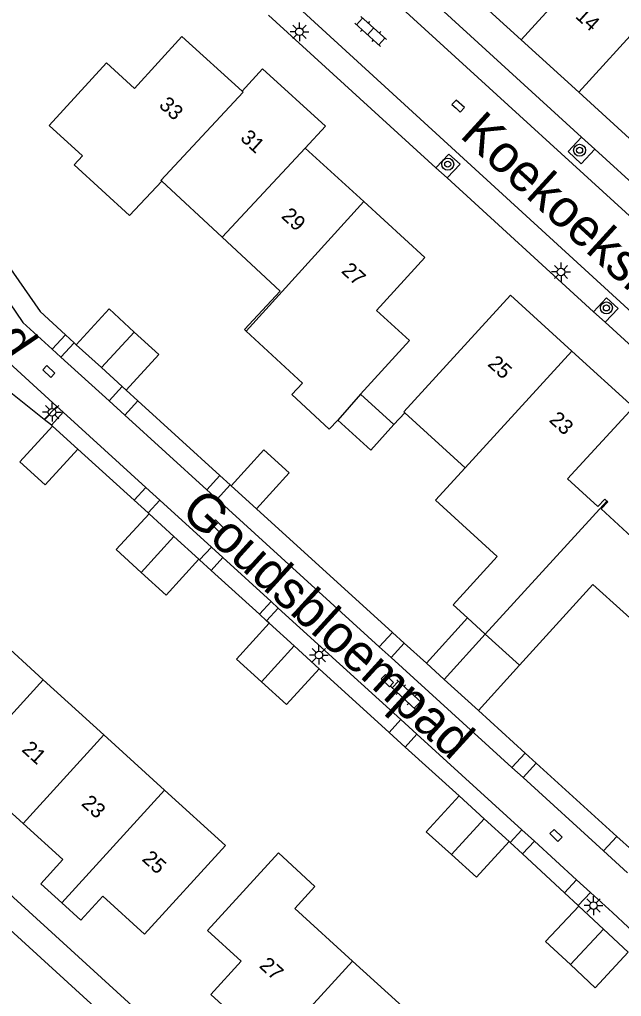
# Model space of a CAD drawing. Extents: x 136000 to 141014, y 402000 to 403500.
# Drawn here: x 137478.5 to 137518.5, y 402297.7 to 402362.7 of the extents above; entities that cross this region are included whole.
import ezdxf

# ---------------------------------------------------------------- set-up
doc = ezdxf.new("R2010")
doc.units = 0
for name, color, linetype in [('gg-afsc-erfafscheiding', 7, 'Continuous'), ('gg-anno-huisnummerreeks BGT', 7, 'Continuous'), ('gg-anno-openbare ruimte label', 7, 'Continuous'), ('gg-bbg-bijgebouw', 7, 'Continuous'), ('gg-bbg-gedigitaliseerde bebouwing', 7, 'Continuous'), ('gg-bbg-gedigitaliseerde bijgebouw', 7, 'Continuous'), ('gg-bbg-hoofdgebouw', 7, 'Continuous'), ('gg-bbg-luifel en loopbrug', 7, 'Continuous'), ('gg-bbg-tussenscheiding', 7, 'Continuous'), ('gg-knt-verharding', 7, 'Continuous'), ('gg-knt-verharding nz', 7, 'Continuous'), ('gt-symb-boom', 7, 'Continuous'), ('gt-symb-klinker verharding', 7, 'Continuous'), ('gt-symb-kolk', 7, 'Continuous'), ('gt-symb-kolk center center', 7, 'Continuous'), ('gt-symb-lichtmast', 7, 'Continuous')]:
    doc.layers.add(name, color=color, linetype=linetype)

# ---------------------------------------------------------------- blocks, each defined once
blk = doc.blocks.new('gt0-BOOM')
at = {"layer": 'gt-symb-boom'}
for radius in [0.4, 0.2]:
    blk.add_circle((0, 0), radius, dxfattribs=at)
blk = doc.blocks.new('gt0-KOLKCC')
at = {"layer": 'gt-symb-kolk center center'}
blk.add_lwpolyline([(-0.375, 0.2), (0.375, 0.2), (0.375, -0.2), (-0.375, -0.2)], close=True, dxfattribs=at)
blk = doc.blocks.new('gt0-LMAST')
at = {"layer": 'gt-symb-lichtmast'}
for p, q in [((-0.182, 0.173), (-0.447, 0.438)), ((-0.005, 0.246), (-0.005, 0.621)), ((0.172, 0.173), (0.437, 0.438)), ((-0.255, -0.004), (-0.63, -0.004)), ((-0.182, -0.181), (-0.447, -0.446)), ((-0.005, -0.254), (-0.005, -0.629)), ((0.437, -0.446), (0.172, -0.181)), ((0.245, -0.004), (0.62, -0.004))]:
    blk.add_line(p, q, dxfattribs=at)
blk.add_circle((-0.005, -0.004), 0.25, dxfattribs=at)
blk = doc.blocks.new('gt0-KL1')
at = {"layer": 'gt-symb-klinker verharding'}
for p, q in [((-1.15, 0.3), (1.15, 0.3)), ((-1, -0.3), (-1, 0.3)), ((-0.5, 0.3), (-0.5, 0.45)), ((0, -0.3), (0, 0.3)), ((0.5, 0.3), (0.5, 0.45)), ((1, -0.3), (1, 0.3)), ((-1.15, -0.3), (1.15, -0.3)), ((-0.5, -0.45), (-0.5, -0.3)), ((0.5, -0.45), (0.5, -0.3))]:
    blk.add_line(p, q, dxfattribs=at)
blk = doc.blocks.new('gt0-KOLK')
at = {"layer": 'gt-symb-kolk'}
blk.add_lwpolyline([(0, 0), (0.375, 0), (0.375, 0.4), (-0.375, 0.4), (-0.375, 0), (0, 0)], dxfattribs=at)

msp = doc.modelspace()

# ---------------------------------------------------------------- linework, layer by layer
at = {"layer": 'gg-afsc-erfafscheiding'}
for p, q in [((137474.993, 402350.261), (137479.839, 402343.29)), ((137479.839, 402343.29), (137481.519, 402341.751)), ((137481.519, 402341.751), (137482.094, 402341.224)), ((137482.094, 402341.224), (137482.24, 402341.09)), ((137480.108, 402336.108), (137476.68, 402338.83)), ((137485.55, 402338.06), (137486.331, 402337.348)), ((137486.331, 402337.348), (137491.789, 402332.374)), ((137503.376, 402335.764), (137504.096, 402336.553)), ((137480.587, 402335.728), (137480.108, 402336.108)), ((137480.66, 402335.67), (137480.587, 402335.728)), ((137486.091, 402330.73), (137482.35, 402334.13)), ((137491.789, 402332.374), (137492.47, 402331.753)), ((137492.47, 402331.753), (137492.54, 402331.69)), ((137487.022, 402329.883), (137486.091, 402330.73)), ((137487.08, 402329.83), (137487.022, 402329.883)), ((137494.24, 402330.15), (137503.27, 402321.933)), ((137490.449, 402326.755), (137490.4, 402326.8)), ((137491.218, 402326.055), (137490.449, 402326.755)), ((137494.423, 402323.138), (137491.218, 402326.055)), ((137494.901, 402322.703), (137494.423, 402323.138)), ((137495.08, 402322.54), (137494.901, 402322.703)), ((137503.27, 402321.933), (137504.064, 402321.21)), ((137504.064, 402321.21), (137505.534, 402319.873)), ((137503.061, 402315.27), (137498.4, 402319.51)), ((137508.992, 402316.725), (137512.104, 402313.894)), ((137504.13, 402314.297), (137503.061, 402315.27)), ((137507.71, 402311.04), (137504.13, 402314.297)), ((137512.104, 402313.894), (137512.843, 402313.222)), ((137512.843, 402313.222), (137518.205, 402308.342)), ((137511.101, 402307.944), (137511.04, 402308)), ((137511.932, 402307.173), (137511.101, 402307.944)), ((137514.723, 402304.587), (137511.932, 402307.173)), ((137515.635, 402303.743), (137514.723, 402304.587)), ((137515.67, 402303.71), (137515.635, 402303.743))]:
    msp.add_line(p, q, dxfattribs=at)
msp.add_lwpolyline([(137518.205, 402308.342), (137519.239, 402307.401), (137524.48, 402313.35)], dxfattribs=at)
at = {"layer": 'gg-bbg-bijgebouw'}
for p, q in [((137482.24, 402341.09), (137483.911, 402339.56)), ((137483.911, 402339.56), (137485.288, 402338.3)), ((137485.288, 402338.3), (137485.55, 402338.06)), ((137503.376, 402335.764), (137501.153, 402337.794)), ((137480.66, 402335.67), (137482.35, 402334.13)), ((137494.24, 402330.15), (137492.54, 402331.69)), ((137488.74, 402328.315), (137487.08, 402329.83)), ((137490.4, 402326.8), (137488.74, 402328.315)), ((137496.74, 402321.025), (137495.08, 402322.54)), ((137498.4, 402319.51), (137496.74, 402321.025)), ((137509.375, 402309.52), (137507.71, 402311.04)), ((137511.04, 402308), (137509.375, 402309.52)), ((137517.32, 402302.175), (137515.67, 402303.71)), ((137518.97, 402300.64), (137517.32, 402302.175))]:
    msp.add_line(p, q, dxfattribs=at)
for points in [[(137486.102, 402341.931), (137484.42, 402343.47), (137482.24, 402341.09)], [(137485.55, 402338.06), (137487.73, 402340.44), (137486.102, 402341.931)], [(137482.35, 402334.13), (137480.17, 402331.75), (137478.48, 402333.29), (137480.66, 402335.67)], [(137492.54, 402331.69), (137494.71, 402334.09), (137496.4, 402332.55), (137494.24, 402330.15)], [(137487.08, 402329.83), (137484.9, 402327.44), (137486.562, 402325.928)], [(137486.562, 402325.928), (137488.23, 402324.41), (137490.4, 402326.8)], [(137495.08, 402322.54), (137492.9, 402320.15), (137494.559, 402318.636)], [(137494.559, 402318.636), (137496.22, 402317.12), (137498.4, 402319.51)], [(137507.71, 402311.04), (137505.53, 402308.66), (137507.199, 402307.136)], [(137507.199, 402307.136), (137508.86, 402305.62), (137511.04, 402308)], [(137515.67, 402303.71), (137513.47, 402301.34), (137515.117, 402299.807)], [(137515.117, 402299.807), (137516.77, 402298.27), (137518.97, 402300.64)]]:
    msp.add_lwpolyline(points, dxfattribs=at)
at = {"layer": 'gg-bbg-gedigitaliseerde bebouwing'}
for p, q in [((137485.792, 402349.697), (137487.922, 402351.988)), ((137491.942, 402348.25), (137487.922, 402351.988)), ((137495.81, 402344.653), (137491.942, 402348.25)), ((137504.096, 402336.553), (137504.03, 402336.614)), ((137508.126, 402332.897), (137504.096, 402336.553)), ((137476.008, 402322.454), (137480.045, 402318.779)), ((137509.448, 402321.823), (137511.734, 402319.748)), ((137480.045, 402318.779), (137484.082, 402315.104)), ((137484.082, 402315.104), (137488.119, 402311.429)), ((137500.614, 402300.047), (137504.652, 402296.371))]:
    msp.add_line(p, q, dxfattribs=at)
for points in [[(137495.81, 402344.653), (137493.434, 402342.098), (137493.54, 402341.999)], [(137499.64, 402336.065), (137499.077, 402335.457), (137496.59, 402337.77), (137497.285, 402338.517), (137493.54, 402341.999)], [(137510.245, 402326.983), (137506.145, 402330.73), (137508.126, 402332.897)], [(137510.245, 402326.983), (137507.317, 402323.756), (137508.271, 402322.891)], [(137511.734, 402319.748), (137516.61, 402325.123), (137520.637, 402321.469)], [(137488.119, 402311.429), (137492.16, 402307.75), (137486.77, 402301.84)], [(137490.967, 402302.071), (137495.687, 402307.24), (137498.123, 402305.014), (137496.78, 402303.538), (137500.614, 402300.047)]]:
    msp.add_lwpolyline(points, dxfattribs=at)
at = {"layer": 'gg-bbg-gedigitaliseerde bijgebouw'}
for p, q in [((137505.534, 402319.873), (137508.271, 402322.891)), ((137509.448, 402321.823), (137506.709, 402318.803)), ((137505.534, 402319.873), (137506.709, 402318.803))]:
    msp.add_line(p, q, dxfattribs=at)
msp.add_lwpolyline([(137499.64, 402336.065), (137501.839, 402334.07), (137503.376, 402335.764)], dxfattribs=at)
at = {"layer": 'gg-bbg-hoofdgebouw'}
for p, q in [((137511.845, 402361.394), (137507.811, 402365.074)), ((137515.671, 402357.904), (137511.845, 402361.394)), ((137497.47, 402354.174), (137498.816, 402355.648)), ((137501.366, 402350.616), (137497.47, 402354.174)), ((137511.13, 402344.39), (137504.03, 402336.614)), ((137515.222, 402340.658), (137511.13, 402344.39)), ((137519.31, 402336.93), (137515.222, 402340.658))]:
    msp.add_line(p, q, dxfattribs=at)
for points in [[(137493.271, 402357.967), (137489.272, 402361.61), (137486.12, 402358.151), (137484.25, 402359.854), (137480.445, 402355.678), (137482.648, 402353.671), (137482.096, 402353.065), (137485.792, 402349.697)], [(137498.816, 402355.648), (137494.632, 402359.46), (137493.271, 402357.967)], [(137525.96, 402356.41), (137525.198, 402355.575), (137522.981, 402357.57), (137519.83, 402354.11), (137515.671, 402357.904)], [(137501.153, 402337.794), (137504.408, 402341.358), (137502.207, 402343.367), (137505.434, 402346.901), (137501.366, 402350.616)], [(137517.551, 402330.67), (137517.406, 402330.803), (137516.953, 402330.309), (137514.934, 402332.162), (137519.31, 402336.93)], [(137523.56, 402333.07), (137519.184, 402328.302), (137517.165, 402330.155), (137517.598, 402330.627), (137517.551, 402330.67)], [(137478.706, 402309.2), (137476.03, 402311.63), (137474.56, 402310.02), (137473.2, 402311.262)], [(137481.279, 402303.917), (137479.88, 402305.19), (137481.35, 402306.8), (137478.706, 402309.2)], [(137486.77, 402301.84), (137484, 402304.37), (137482.55, 402302.76), (137481.279, 402303.917)], [(137493.77, 402292.533), (137492.5, 402293.68), (137493.97, 402295.29), (137491.19, 402297.81), (137493.204, 402300.028), (137490.967, 402302.071)]]:
    msp.add_lwpolyline(points, dxfattribs=at)
at = {"layer": 'gg-bbg-luifel en loopbrug'}
for p in [(137511.734, 402319.748), (137506.709, 402318.803)]:
    msp.add_line(p, (137508.992, 402316.725), dxfattribs=at)
at = {"layer": 'gg-bbg-tussenscheiding'}
for p, q in [((137519.788, 402370.128), (137511.845, 402361.394)), ((137523.613, 402366.63), (137515.671, 402357.904)), ((137491.942, 402348.25), (137497.47, 402354.174)), ((137493.54, 402341.999), (137501.366, 402350.616)), ((137483.911, 402339.56), (137486.102, 402341.931)), ((137515.222, 402340.658), (137508.126, 402332.897)), ((137501.153, 402337.794), (137499.64, 402336.065)), ((137509.448, 402321.823), (137517.551, 402330.67)), ((137488.74, 402328.315), (137486.562, 402325.928)), ((137508.271, 402322.891), (137509.448, 402321.823)), ((137496.74, 402321.025), (137494.559, 402318.636)), ((137473.2, 402311.262), (137480.045, 402318.779)), ((137478.706, 402309.2), (137484.082, 402315.104)), ((137481.279, 402303.917), (137488.119, 402311.429)), ((137509.375, 402309.52), (137507.199, 402307.136)), ((137517.32, 402302.175), (137515.117, 402299.807)), ((137493.77, 402292.533), (137500.614, 402300.047))]:
    msp.add_line(p, q, dxfattribs=at)
msp.add_lwpolyline([(137487.922, 402351.988), (137487.874, 402352.033), (137493.337, 402357.906), (137493.271, 402357.967)], dxfattribs=at)
at = {"layer": 'gg-knt-verharding'}
for p, q in [((137515.863, 402354.913), (137503.317, 402366.375)), ((137506.174, 402352.862), (137495.035, 402363.038)), ((137516.739, 402354.112), (137515.863, 402354.913)), ((137526.214, 402345.456), (137516.739, 402354.112)), ((137506.911, 402352.19), (137506.174, 402352.862)), ((137516.664, 402343.28), (137506.911, 402352.19)), ((137517.43, 402342.581), (137516.664, 402343.28)), ((137527.487, 402333.394), (137517.43, 402342.581)), ((137480.642, 402340.792), (137481.519, 402341.751)), ((137481.218, 402340.267), (137482.094, 402341.224)), ((137480.642, 402340.792), (137481.218, 402340.267)), ((137481.218, 402340.267), (137484.42, 402337.35)), ((137484.42, 402337.35), (137485.288, 402338.3)), ((137480.944, 402336.981), (137480.108, 402336.108)), ((137481.377, 402336.586), (137480.944, 402336.981)), ((137484.42, 402337.35), (137485.465, 402336.398)), ((137486.331, 402337.348), (137485.465, 402336.398)), ((137481.377, 402336.586), (137480.587, 402335.728)), ((137486.867, 402331.583), (137481.377, 402336.586)), ((137485.465, 402336.398), (137490.924, 402331.425)), ((137490.924, 402331.425), (137491.789, 402332.374)), ((137491.605, 402330.804), (137492.47, 402331.753)), ((137486.867, 402331.583), (137486.091, 402330.73)), ((137487.797, 402330.735), (137486.867, 402331.583)), ((137487.022, 402329.883), (137487.797, 402330.735)), ((137491.227, 402327.609), (137487.797, 402330.735)), ((137491.605, 402330.804), (137502.397, 402320.973)), ((137490.449, 402326.755), (137491.227, 402327.609)), ((137491.995, 402326.909), (137491.227, 402327.609)), ((137491.218, 402326.055), (137491.995, 402326.909)), ((137495.199, 402323.989), (137491.995, 402326.909)), ((137494.423, 402323.138), (137495.199, 402323.989)), ((137495.676, 402323.554), (137495.199, 402323.989)), ((137494.901, 402322.703), (137495.676, 402323.554)), ((137503.833, 402316.119), (137495.676, 402323.554)), ((137502.397, 402320.973), (137503.27, 402321.933)), ((137503.19, 402320.25), (137504.064, 402321.21)), ((137503.19, 402320.25), (137511.226, 402312.929)), ((137503.061, 402315.27), (137503.833, 402316.119)), ((137504.902, 402315.145), (137503.833, 402316.119)), ((137504.13, 402314.297), (137504.902, 402315.145)), ((137511.879, 402308.786), (137504.902, 402315.145)), ((137511.226, 402312.929), (137512.104, 402313.894)), ((137511.964, 402312.257), (137512.843, 402313.222)), ((137511.964, 402312.257), (137517.324, 402307.374)), ((137511.101, 402307.944), (137511.879, 402308.786)), ((137512.718, 402308.022), (137511.879, 402308.786)), ((137517.324, 402307.374), (137518.205, 402308.342)), ((137511.932, 402307.173), (137512.718, 402308.022)), ((137515.53, 402305.458), (137512.718, 402308.022)), ((137517.324, 402307.374), (137518.92, 402305.92)), ((137515.53, 402305.458), (137514.723, 402304.587)), ((137516.45, 402304.62), (137515.53, 402305.458)), ((137516.45, 402304.62), (137515.635, 402303.743))]:
    msp.add_line(p, q, dxfattribs=at)
for points in [[(137487.996, 402295.205), (137455.86, 402324.54), (137429.54, 402363.69), (137430.25, 402367.32)], [(137515.863, 402354.913), (137514.959, 402353.965), (137515.835, 402353.137), (137516.739, 402354.112)], [(137506.911, 402352.19), (137507.779, 402353.119), (137507.028, 402353.766), (137506.174, 402352.862)], [(137473.949, 402349.536), (137478.69, 402342.57), (137480.642, 402340.792)], [(137480.944, 402336.981), (137476.71, 402340.84), (137473.348, 402345.78)], [(137517.43, 402342.581), (137518.29, 402343.502), (137517.526, 402344.219), (137516.664, 402343.28)], [(137519.995, 402301.317), (137517.92, 402303.28), (137516.45, 402304.62)]]:
    msp.add_lwpolyline(points, dxfattribs=at)
at = {"layer": 'gg-knt-verharding nz'}
for p, q in [((137490.924, 402331.425), (137491.605, 402330.804)), ((137502.397, 402320.973), (137503.19, 402320.25)), ((137511.226, 402312.929), (137511.964, 402312.257))]:
    msp.add_line(p, q, dxfattribs=at)
for points in [[(137479.5, 402390.322), (137481.54, 402389.4), (137491.03, 402369.04), (137528.618, 402334.631)], [(137531.38, 402338.41), (137494.85, 402371.78), (137490, 402381.44)], [(137486.813, 402293.94), (137454.46, 402323.48), (137427.67, 402363.33), (137428.62, 402368.21)]]:
    msp.add_lwpolyline(points, dxfattribs=at)

# ---------------------------------------------------------------- block references
at = {"layer": 'gt-symb-boom'}
for p in [(137515.732, 402354.034), (137506.952, 402353.111), (137517.512, 402343.535)]:
    msp.add_blockref('gt0-BOOM', p, dxfattribs=at)
at = {"layer": 'gt-symb-klinker verharding'}
for p, rotation in [((137501.826, 402361.95), 138.0000087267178), ((137504.2, 402317.776), 137.10610927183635)]:
    msp.add_blockref('gt0-KL1', p, dxfattribs=dict(at, rotation=rotation))
at = {"layer": 'gt-symb-kolk', "rotation": -42.404800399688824}
msp.add_blockref('gt0-KOLK', (137507.516, 402356.831), dxfattribs=at)
at = {"layer": 'gt-symb-kolk center center'}
for p, rotation in [((137480.413, 402339.301), 135.99867974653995), ((137491.637, 402329.012), 135.99867974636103), ((137502.943, 402318.72), 135.99867974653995), ((137514.161, 402308.411), 135.998679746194)]:
    msp.add_blockref('gt0-KOLKCC', p, dxfattribs=dict(at, rotation=rotation))
at = {"layer": 'gt-symb-lichtmast'}
for p in [(137497.091, 402361.931), (137514.498, 402345.934), (137480.634, 402336.593), (137498.387, 402320.426), (137516.658, 402303.739)]:
    msp.add_blockref('gt0-LMAST', p, dxfattribs=at)

# ---------------------------------------------------------------- texts
at = {"layer": 'gg-anno-huisnummerreeks BGT'}
for s, rotation, p in [('14', 317.6, (137515.395, 402362.894)), ('33', 317.7, (137487.685, 402356.967)), ('31', 317.7, (137493.096, 402354.77)), ('29', 317.6, (137495.826, 402349.582)), ('27', 317.6, (137499.82, 402345.934)), ('25', 317.6, (137509.555, 402339.737)), ('23', 317.6, (137513.645, 402336.007)), ('21', 317.8, (137478.559, 402314.061)), ('23', 317.8, (137482.518, 402310.466)), ('25', 317.6, (137486.559, 402306.773)), ('27', 317.8, (137494.352, 402299.667))]:
    msp.add_text(s, height=1, rotation=rotation, dxfattribs=at).set_placement(p)
at = {"layer": 'gg-anno-openbare ruimte label'}
for s, rotation, p in [('Goudsbloempad', 304, (137464.006, 402360.258)), ('Koekoeksbloem', 317.6, (137507.688, 402354.958)), ('Goudsbloempad', 317.7, (137489.09, 402329.851))]:
    msp.add_text(s, height=2.5, rotation=rotation, dxfattribs=at).set_placement(p)

doc.saveas('drawing.dxf')
